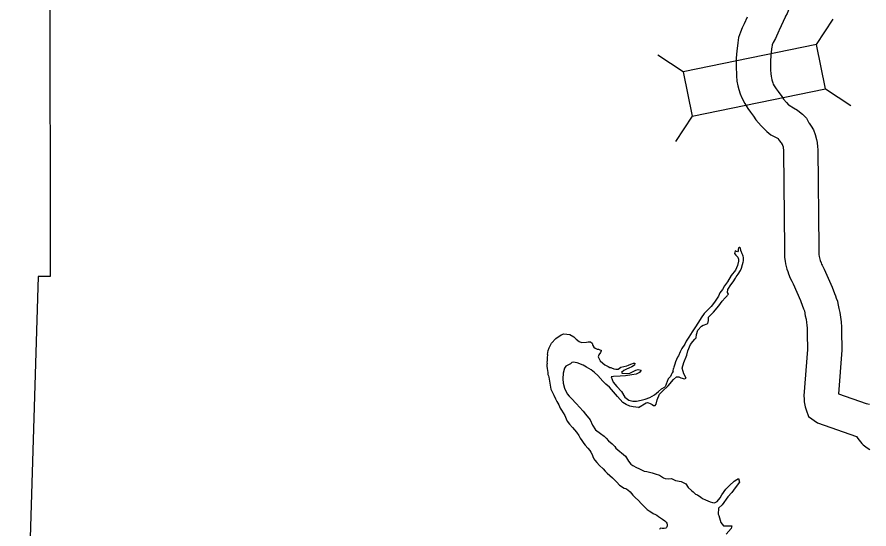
# Model space of a CAD drawing. Extents: x -939622 to -934222, y 1383701 to 1385301.
# Drawn here: x -936540.66 to -936518.33, y 1385132.78 to 1385146.18 of the extents above; entities that cross this region are included whole.
import ezdxf

# ---------------------------------------------------------------- set-up
doc = ezdxf.new("R2010")
doc.units = 0
for name, color, linetype in [('Level 10', 7, 'Continuous'), ('Level 2', 7, 'Continuous'), ('Level 20', 7, 'Continuous'), ('Level 9', 7, 'Continuous')]:
    doc.layers.add(name, color=color, linetype=linetype)

msp = doc.modelspace()

# ---------------------------------------------------------------- linework, layer by layer
at = {"layer": 'Level 10'}
for points in [[(-936520.509, 1385147.944), (-936520.492, 1385147.866), (-936520.469, 1385147.79), (-936520.428, 1385147.688), (-936520.374, 1385147.523), (-936520.341, 1385147.342), (-936520.33, 1385147.147), (-936520.341, 1385147.029), (-936520.344, 1385146.933), (-936520.354, 1385146.79), (-936520.375, 1385146.654), (-936520.39, 1385146.574), (-936520.404, 1385146.501), (-936520.425, 1385146.413), (-936520.474, 1385146.273), (-936520.52, 1385146.199), (-936520.53, 1385146.173), (-936520.682, 1385145.83), (-936520.693, 1385145.815)], [(-936521.524, 1385146.176), (-936521.601, 1385145.999), (-936521.657, 1385145.89), (-936521.702, 1385145.784), (-936521.754, 1385145.645), (-936521.771, 1385145.501), (-936521.797, 1385145.285), (-936521.803, 1385145.208), (-936521.812, 1385145.093), (-936521.814, 1385145.011), (-936521.816, 1385144.896), (-936521.815, 1385144.82), (-936521.807, 1385144.717), (-936521.8, 1385144.636), (-936521.791, 1385144.498), (-936521.766, 1385144.378), (-936521.741, 1385144.282), (-936521.705, 1385144.169), (-936521.666, 1385144.058), (-936521.588, 1385143.915), (-936521.505, 1385143.786), (-936521.435, 1385143.691), (-936521.356, 1385143.584), (-936521.293, 1385143.487), (-936521.161, 1385143.332), (-936521.073, 1385143.243), (-936521.012, 1385143.183), (-936520.9, 1385143.093), (-936520.815, 1385143.054), (-936520.762, 1385143.024), (-936520.715, 1385142.996), (-936520.711, 1385142.993), (-936520.705, 1385142.988)], [(-936520.698, 1385145.818), (-936520.786, 1385145.615), (-936520.842, 1385145.507), (-936520.867, 1385145.45), (-936520.873, 1385145.432), (-936520.878, 1385145.395), (-936520.901, 1385145.196), (-936520.906, 1385145.14), (-936520.913, 1385145.045), (-936520.914, 1385144.989), (-936520.916, 1385144.894), (-936520.916, 1385144.861), (-936520.91, 1385144.79), (-936520.902, 1385144.703), (-936520.897, 1385144.619), (-936520.89, 1385144.583), (-936520.877, 1385144.535), (-936520.851, 1385144.456), (-936520.84, 1385144.424), (-936520.814, 1385144.375), (-936520.763, 1385144.296), (-936520.71, 1385144.224), (-936520.618, 1385144.099), (-936520.571, 1385144.028), (-936520.496, 1385143.94), (-936520.438, 1385143.88), (-936520.424, 1385143.867), (-936520.313, 1385143.804), (-936520.209, 1385143.743), (-936520.152, 1385143.699), (-936520.075, 1385143.636), (-936519.971, 1385143.527), (-936519.907, 1385143.405)], [(-936519.903, 1385143.409), (-936519.896, 1385143.398), (-936519.845, 1385143.32), (-936519.789, 1385143.227), (-936519.741, 1385143.102), (-936519.705, 1385142.971), (-936519.692, 1385142.894), (-936519.678, 1385142.781), (-936519.671, 1385142.71), (-936519.65, 1385140.126), (-936519.649, 1385139.97), (-936519.647, 1385139.958), (-936519.638, 1385139.913), (-936519.629, 1385139.875), (-936519.619, 1385139.839), (-936519.607, 1385139.802), (-936519.587, 1385139.745), (-936519.573, 1385139.704), (-936519.559, 1385139.678), (-936519.51, 1385139.581), (-936519.296, 1385139.105), (-936519.235, 1385138.943), (-936519.206, 1385138.876), (-936519.189, 1385138.818), (-936519.161, 1385138.739), (-936519.146, 1385138.676), (-936519.121, 1385138.544), (-936519.099, 1385138.447), (-936519.076, 1385138.317), (-936519.061, 1385138.197), (-936519.053, 1385138.063), (-936519.053, 1385137.961), (-936519.055, 1385137.854), (-936519.054, 1385137.827), (-936519.049, 1385137.755), (-936519.046, 1385137.677), (-936519.042, 1385137.554)], [(-936520.712, 1385142.983), (-936520.705, 1385142.974), (-936520.69, 1385142.961), (-936520.65, 1385142.905), (-936520.635, 1385142.884), (-936520.609, 1385142.844), (-936520.601, 1385142.831), (-936520.597, 1385142.82), (-936520.585, 1385142.777), (-936520.583, 1385142.765), (-936520.573, 1385142.681), (-936520.571, 1385142.661), (-936520.55, 1385140.121), (-936520.549, 1385139.88), (-936520.53, 1385139.785), (-936520.517, 1385139.716), (-936520.499, 1385139.646), (-936520.481, 1385139.581), (-936520.46, 1385139.517), (-936520.44, 1385139.455), (-936520.4, 1385139.341), (-936520.357, 1385139.261), (-936520.323, 1385139.193), (-936520.128, 1385138.761), (-936520.071, 1385138.608), (-936520.054, 1385138.569), (-936520.044, 1385138.537), (-936520.026, 1385138.486), (-936520.002, 1385138.358), (-936519.981, 1385138.27), (-936519.967, 1385138.184), (-936519.958, 1385138.113), (-936519.953, 1385138.037), (-936519.953, 1385137.971), (-936519.955, 1385137.848), (-936519.953, 1385137.779), (-936519.948, 1385137.707), (-936519.946, 1385137.647), (-936519.942, 1385137.524)], [(-936519.942, 1385137.524), (-936519.94, 1385137.474), (-936520.035, 1385136.259), (-936520.033, 1385136.183), (-936520.03, 1385136.102), (-936520.005, 1385135.97), (-936519.976, 1385135.897), (-936519.915, 1385135.721), (-936519.684, 1385135.559), (-936518.658, 1385135.198), (-936518.621, 1385135.142), (-936518.558, 1385135.054), (-936518.518, 1385135.017), (-936518.48, 1385134.976), (-936518.378, 1385134.899), (-936518.308, 1385134.858)], [(-936519.042, 1385137.554), (-936519.039, 1385137.454), (-936519.128, 1385136.318), (-936518.408, 1385136.064), (-936518.321, 1385136.046)]]:
    msp.add_lwpolyline(points, dxfattribs=at)
at = {"layer": 'Level 2'}
msp.add_lwpolyline([(-936539.736, 1385153.704), (-936539.799, 1385147.351), (-936539.791, 1385139.387), (-936540.106, 1385139.382), (-936540.351, 1385131.414), (-936540.341, 1385123.483), (-936540.299, 1385115.429), (-936540.591, 1385107.391), (-936540.658, 1385099.392), (-936540.484, 1385091.499), (-936539.493, 1385091.482), (-936539.547, 1385086.813)], dxfattribs=at)
at = {"layer": 'Level 20'}
for p, q in [((-936519.709, 1385145.458), (-936519.273, 1385146.119)), ((-936523.201, 1385144.744), (-936523.862, 1385145.18)), ((-936519.471, 1385144.294), (-936518.81, 1385143.858)), ((-936522.963, 1385143.58), (-936523.399, 1385142.919))]:
    msp.add_line(p, q, dxfattribs=at)
msp.add_lwpolyline([(-936519.709, 1385145.458), (-936523.201, 1385144.744), (-936522.963, 1385143.58), (-936519.471, 1385144.294)], close=True, dxfattribs=at)
at = {"layer": 'Level 9'}
for points in [[(-936524.369, 1385135.955), (-936524.168, 1385136.08), (-936524.138, 1385136.084), (-936524.114, 1385136.081), (-936524.063, 1385136.061), (-936524.014, 1385136.032), (-936523.978, 1385136.008), (-936523.939, 1385136.009), (-936523.912, 1385136.04), (-936523.884, 1385136.157), (-936523.818, 1385136.303), (-936523.741, 1385136.385), (-936523.594, 1385136.526), (-936523.459, 1385136.691), (-936523.373, 1385136.756), (-936523.316, 1385136.757), (-936523.264, 1385136.737), (-936523.165, 1385136.708), (-936523.123, 1385136.727), (-936523.182, 1385136.837), (-936523.204, 1385136.9), (-936523.224, 1385136.987), (-936523.188, 1385137.135), (-936523.107, 1385137.325), (-936523.079, 1385137.443), (-936523.007, 1385137.601), (-936522.949, 1385137.683), (-936522.893, 1385137.741), (-936522.863, 1385137.784), (-936522.853, 1385137.868), (-936522.813, 1385137.977), (-936522.722, 1385138.084), (-936522.68, 1385138.114), (-936522.641, 1385138.124), (-936522.555, 1385138.156), (-936522.535, 1385138.231), (-936522.534, 1385138.318), (-936522.466, 1385138.392), (-936522.41, 1385138.456), (-936522.269, 1385138.621), (-936522.175, 1385138.743), (-936522.105, 1385138.825), (-936522.052, 1385138.88), (-936522.037, 1385138.895), (-936522.017, 1385138.926), (-936522.023, 1385138.944), (-936522.038, 1385138.967), (-936522.031, 1385139.049), (-936521.952, 1385139.164), (-936521.891, 1385139.25), (-936521.829, 1385139.338), (-936521.809, 1385139.377), (-936521.759, 1385139.447), (-936521.695, 1385139.545), (-936521.669, 1385139.605), (-936521.647, 1385139.696), (-936521.627, 1385139.759), (-936521.618, 1385139.798), (-936521.623, 1385139.882), (-936521.633, 1385139.921), (-936521.642, 1385139.945), (-936521.658, 1385139.975), (-936521.667, 1385140.005), (-936521.674, 1385140.026), (-936521.686, 1385140.065), (-936521.703, 1385140.127), (-936521.703, 1385140.13), (-936521.715, 1385140.145), (-936521.736, 1385140.145), (-936521.751, 1385140.136), (-936521.762, 1385140.09), (-936521.764, 1385140.057), (-936521.776, 1385140.03), (-936521.803, 1385140.044), (-936521.836, 1385140.056), (-936521.856, 1385139.989), (-936521.819, 1385139.945), (-936521.792, 1385139.915), (-936521.773, 1385139.895), (-936521.764, 1385139.862), (-936521.754, 1385139.835), (-936521.75, 1385139.784), (-936521.778, 1385139.669), (-936521.83, 1385139.548), (-936521.941, 1385139.408), (-936522.041, 1385139.25), (-936522.12, 1385139.137), (-936522.172, 1385139.049), (-936522.242, 1385138.958), (-936522.277, 1385138.873), (-936522.362, 1385138.742), (-936522.409, 1385138.681), (-936522.47, 1385138.602), (-936522.591, 1385138.474), (-936522.647, 1385138.415), (-936522.729, 1385138.303), (-936522.796, 1385138.193), (-936522.892, 1385138.041), (-936522.965, 1385137.935), (-936523.053, 1385137.795), (-936523.123, 1385137.689)], [(-936526.761, 1385137.347), (-936526.74, 1385137.444), (-936526.716, 1385137.52), (-936526.651, 1385137.639), (-936526.538, 1385137.764), (-936526.402, 1385137.858), (-936526.325, 1385137.882), (-936526.174, 1385137.869), (-936526.067, 1385137.803), (-936526.005, 1385137.745), (-936525.925, 1385137.684), (-936525.864, 1385137.662), (-936525.738, 1385137.667), (-936525.693, 1385137.677), (-936525.633, 1385137.676), (-936525.59, 1385137.638), (-936525.567, 1385137.582), (-936525.541, 1385137.538), (-936525.507, 1385137.506), (-936525.452, 1385137.48), (-936525.416, 1385137.479), (-936525.386, 1385137.468), (-936525.352, 1385137.454), (-936525.346, 1385137.439), (-936525.368, 1385137.393), (-936525.415, 1385137.334), (-936525.425, 1385137.283), (-936525.373, 1385137.179), (-936525.305, 1385137.115), (-936525.253, 1385137.075), (-936525.204, 1385137.05), (-936525.167, 1385137.033), (-936525.124, 1385137.007), (-936525.094, 1385136.999), (-936525.082, 1385136.993), (-936525.018, 1385136.968), (-936524.967, 1385136.961), (-936524.909, 1385136.957), (-936524.836, 1385137.008), (-936524.755, 1385137.031), (-936524.681, 1385137.049), (-936524.633, 1385137.065), (-936524.571, 1385137.091), (-936524.547, 1385137.101), (-936524.5, 1385137.121), (-936524.464, 1385137.119), (-936524.477, 1385137.062), (-936524.545, 1385137.02), (-936524.628, 1385136.987), (-936524.684, 1385136.961), (-936524.758, 1385136.926), (-936524.82, 1385136.876), (-936524.792, 1385136.853), (-936524.698, 1385136.847), (-936524.597, 1385136.859), (-936524.529, 1385136.891), (-936524.44, 1385136.936), (-936524.377, 1385136.951), (-936524.305, 1385136.935), (-936524.348, 1385136.87), (-936524.43, 1385136.831), (-936524.547, 1385136.807), (-936524.711, 1385136.786), (-936524.852, 1385136.778), (-936525.026, 1385136.767), (-936525.092, 1385136.755), (-936525.036, 1385136.616), (-936524.94, 1385136.508), (-936524.815, 1385136.377), (-936524.729, 1385136.229), (-936524.621, 1385136.151), (-936524.518, 1385136.122), (-936524.422, 1385136.119), (-936524.306, 1385136.147), (-936524.196, 1385136.177), (-936524.077, 1385136.218), (-936523.953, 1385136.288), (-936523.844, 1385136.373), (-936523.768, 1385136.441), (-936523.677, 1385136.495)], [(-936523.123, 1385137.689), (-936523.16, 1385137.61), (-936523.233, 1385137.5), (-936523.28, 1385137.415), (-936523.326, 1385137.312), (-936523.349, 1385137.273), (-936523.378, 1385137.209), (-936523.398, 1385137.155), (-936523.418, 1385137.091), (-936523.444, 1385137.013), (-936523.458, 1385136.977)], [(-936526.761, 1385137.347), (-936526.762, 1385137.252), (-936526.769, 1385137.183), (-936526.77, 1385137.147), (-936526.769, 1385137.111), (-936526.771, 1385137.084), (-936526.773, 1385137.042), (-936526.768, 1385136.973), (-936526.754, 1385136.922), (-936526.75, 1385136.874), (-936526.745, 1385136.823), (-936526.732, 1385136.781), (-936526.722, 1385136.754)], [(-936524.369, 1385135.955), (-936524.51, 1385135.975), (-936524.598, 1385135.99), (-936524.696, 1385136.032), (-936524.785, 1385136.089), (-936524.922, 1385136.244), (-936525.031, 1385136.369), (-936525.131, 1385136.486), (-936525.23, 1385136.567), (-936525.305, 1385136.643), (-936525.436, 1385136.795), (-936525.523, 1385136.871), (-936525.612, 1385136.94), (-936525.731, 1385137.008), (-936525.823, 1385137.062), (-936525.982, 1385137.123), (-936526.081, 1385137.141), (-936526.123, 1385137.137), (-936526.158, 1385137.102), (-936526.226, 1385137.067), (-936526.273, 1385137.035), (-936526.314, 1385136.983), (-936526.346, 1385136.858), (-936526.359, 1385136.708), (-936526.346, 1385136.597), (-936526.311, 1385136.46), (-936526.238, 1385136.315), (-936526.187, 1385136.25), (-936526.101, 1385136.169), (-936526.029, 1385136.087), (-936525.997, 1385136.049), (-936525.916, 1385135.961), (-936525.826, 1385135.862), (-936525.763, 1385135.786), (-936525.641, 1385135.63), (-936525.577, 1385135.494), (-936525.497, 1385135.368), (-936525.371, 1385135.278), (-936525.273, 1385135.206), (-936525.217, 1385135.154), (-936525.154, 1385135.084), (-936525.059, 1385135.006), (-936524.996, 1385134.936), (-936524.962, 1385134.889), (-936524.714, 1385134.681), (-936524.632, 1385134.551), (-936524.575, 1385134.475), (-936524.523, 1385134.434), (-936524.425, 1385134.386), (-936524.367, 1385134.358), (-936524.224, 1385134.294), (-936524.154, 1385134.284), (-936524.012, 1385134.247), (-936523.933, 1385134.222), (-936523.82, 1385134.181), (-936523.716, 1385134.118), (-936523.677, 1385134.101), (-936523.58, 1385134.092), (-936523.511, 1385134.101), (-936523.456, 1385134.069), (-936523.404, 1385134.044), (-936523.25, 1385134.016), (-936523.131, 1385133.96), (-936523.074, 1385133.865), (-936522.981, 1385133.781), (-936522.938, 1385133.747), (-936522.876, 1385133.691), (-936522.824, 1385133.666), (-936522.735, 1385133.609), (-936522.692, 1385133.577), (-936522.618, 1385133.541), (-936522.554, 1385133.51), (-936522.493, 1385133.485), (-936522.436, 1385133.468), (-936522.384, 1385133.458), (-936522.313, 1385133.493), (-936522.232, 1385133.592), (-936522.19, 1385133.669), (-936522.083, 1385133.817), (-936521.988, 1385133.916), (-936521.862, 1385134.029), (-936521.794, 1385134.073), (-936521.747, 1385134.096), (-936521.726, 1385134), (-936521.841, 1385133.852), (-936521.93, 1385133.732), (-936522.032, 1385133.62), (-936522.178, 1385133.411), (-936522.274, 1385133.317), (-936522.284, 1385133.164), (-936522.268, 1385133.128), (-936522.214, 1385132.943), (-936522.142, 1385132.861), (-936522.076, 1385132.861), (-936521.977, 1385132.861), (-936521.923, 1385132.86), (-936521.947, 1385132.787), (-936522.078, 1385132.638)], [(-936523.465, 1385136.903), (-936523.458, 1385136.977)], [(-936526.722, 1385136.754), (-936526.67, 1385136.434), (-936526.592, 1385136.277), (-936526.548, 1385136.187), (-936526.514, 1385136.113), (-936526.464, 1385136.026), (-936526.426, 1385135.937), (-936526.389, 1385135.884), (-936526.343, 1385135.821), (-936526.3, 1385135.744), (-936526.268, 1385135.663), (-936526.237, 1385135.598), (-936526.182, 1385135.524), (-936526.099, 1385135.435), (-936525.997, 1385135.308), (-936525.936, 1385135.225), (-936525.898, 1385135.15), (-936525.861, 1385135.091), (-936525.806, 1385135.014), (-936525.766, 1385134.969), (-936525.702, 1385134.889), (-936525.649, 1385134.83), (-936525.624, 1385134.783), (-936525.59, 1385134.726), (-936525.571, 1385134.675), (-936525.546, 1385134.616), (-936525.516, 1385134.574), (-936525.466, 1385134.515), (-936525.39, 1385134.438), (-936525.301, 1385134.353), (-936525.243, 1385134.291), (-936525.197, 1385134.237), (-936525.124, 1385134.173), (-936525.057, 1385134.117), (-936525.002, 1385134.067), (-936524.941, 1385134.005), (-936524.867, 1385133.919), (-936524.749, 1385133.849), (-936524.7, 1385133.832), (-936524.649, 1385133.797), (-936524.591, 1385133.747), (-936524.52, 1385133.664), (-936524.462, 1385133.599), (-936524.376, 1385133.519), (-936524.303, 1385133.442), (-936524.242, 1385133.38), (-936524.18, 1385133.324), (-936524.141, 1385133.289), (-936524.092, 1385133.251), (-936524.025, 1385133.204), (-936523.989, 1385133.184), (-936523.928, 1385133.155), (-936523.895, 1385133.134), (-936523.846, 1385133.102), (-936523.797, 1385133.07), (-936523.74, 1385133.032), (-936523.685, 1385132.988), (-936523.651, 1385132.955), (-936523.633, 1385132.929), (-936523.623, 1385132.884), (-936523.625, 1385132.86), (-936523.628, 1385132.833), (-936523.637, 1385132.811), (-936523.657, 1385132.802), (-936523.699, 1385132.789), (-936523.753, 1385132.785), (-936523.804, 1385132.796), (-936523.796, 1385132.802), (-936523.796, 1385132.799), (-936523.81, 1385132.784), (-936523.822, 1385132.763)], [(-936523.465, 1385136.903), (-936523.489, 1385136.865), (-936523.512, 1385136.813), (-936523.535, 1385136.768), (-936523.562, 1385136.74), (-936523.591, 1385136.707), (-936523.677, 1385136.495)]]:
    msp.add_lwpolyline(points, dxfattribs=at)

doc.saveas('drawing.dxf')
